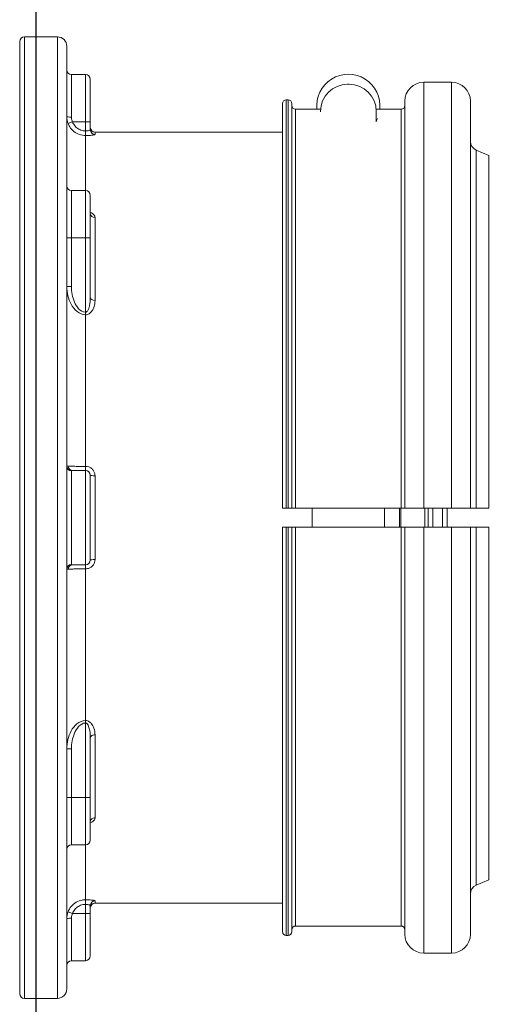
# Model space of a CAD drawing. Extents: x -285 to 5863, y 308 to 3178.
# Tile 422 of 622: x 1893 to 1896, y 926 to 932. Entities that reach past the tile are written whole.
import ezdxf

# ---------------------------------------------------------------- set-up
doc = ezdxf.new("R2010")
doc.units = 0
doc.header["$MEASUREMENT"] = 0
doc.header["$PDSIZE"] = 1
doc.layers.get('0').update_dxf_attribs({"color": 255, "linetype": 'CONTINUOUS'})
doc.layers.get('DEFPOINTS').update_dxf_attribs({"linetype": 'CONTINUOUS'})
for name, color, linetype in [('DIM', 3, 'CONTINUOUS'), ('FRP-SUMP', 2, 'CONTINUOUS'), ('GALV-2-PIPE', 3, 'CONTINUOUS'), ('PEAGRAVEL-HATCH', 3, 'CONTINUOUS')]:
    doc.layers.add(name, color=color, linetype=linetype)
doc.styles.add('SIMPLEX', font='simplex')
doc.dimstyles.new('DIM64', dxfattribs={"dimscale": 64, "dimtxt": 0.09375, "dimasz": 0.09375, "dimexe": 0.0625, "dimexo": 0.0625, "dimgap": 0.046875, "dimtad": 1, "dimdec": 4, "dimzin": 3, "dimdsep": 46, "dimlunit": 4, "dimtxsty": 'SIMPLEX', "dimcen": 0, "dimclrd": 256, "dimclre": 256, "dimclrt": 256, "dimadec": 0, "dimazin": 0, "dimtfac": 1, "dimtdec": 4, "dimtmove": 0, "dimatfit": 3, "dimfxl": 1, "dimfrac": 2, "dimtolj": 1, "dimtzin": 0, "dimarcsym": 0})

# ---------------------------------------------------------------- blocks, each defined once
blk = doc.blocks.new('*D13')
at = {"layer": 'DEFPOINTS', "color": 0, "transparency": 16777216}
for p in [(1368.5472, 978.296), (2031.7725, 978.0147), (1368.5472, 700.5233)]:
    blk.add_point(p, dxfattribs=at)
at = {"layer": 'DIM', "lineweight": -2, "transparency": 16777216}
for p, q in [((1368.5472, 974.296), (1368.5472, 696.5233)), ((2031.7725, 974.0147), (2031.7725, 696.5233)), ((2025.7725, 700.5233), (1374.5472, 700.5233))]:
    blk.add_line(p, q, dxfattribs=at)
at = {"layer": 'DIM', "transparency": 16777216}
for points in [[(1374.5472, 701.5233), (1374.5472, 699.5233), (1368.5472, 700.5233)], [(2025.7725, 701.5233), (2025.7725, 699.5233), (2031.7725, 700.5233)]]:
    blk.add_solid(points, dxfattribs=at)
at = {"layer": 'DIM', "transparency": 16777216, "insert": (1700.1599, 708.0947), "char_height": 6, "attachment_point": 5, "style": 'SIMPLEX'}
blk.add_mtext('\\A1;55\'-3 1/4" (F.V. TANK SLAB)', dxfattribs=at)
blk = doc.blocks.new('A$C18AC51C3')
at = {"linetype": 'Continuous', "lineweight": 18}
for p, q in [((0.3101, -2.3635), (0.3101, 0.7927)), ((0.3414, 0.824), (0.3414, -5.551)), ((0.5601, 0.824), (0.3414, 0.824)), ((0.5601, -2.3635), (0.5601, 0.824)), ((0.6226, 0.7615), (0.6226, -5.4885)), ((0.6539, 0.574), (0.6539, 0.2925)), ((0.7476, 0.574), (0.6539, 0.574)), ((0.7476, 0.2615), (0.7476, 0.574)), ((0.7789, 0.2615), (0.7789, 0.5427)), ((2.9906, -2.301), (2.9906, 0.5235)), ((3.1756, 0.5235), (2.9906, 0.5235)), ((3.1756, -2.301), (3.1756, 0.5235)), ((2.4859, 0.5099), (2.4959, 0.5099)), ((2.0786, 0.4065), (2.0786, -2.301)), ((2.0911, 0.4065), (2.0786, 0.4065)), ((2.0911, 0.4065), (2.0911, -2.301)), ((2.8656, -2.301), (2.8656, 0.3985)), ((3.3006, -2.301), (3.3006, 0.3985)), ((2.0536, 0.3815), (2.0536, -2.301)), ((2.1161, 0.3815), (2.1161, -2.301)), ((2.1411, 0.344), (2.1411, -2.301)), ((2.3064, 0.344), (2.1411, 0.344)), ((2.3059, 0.328), (2.3059, 0.3299)), ((2.8406, 0.344), (2.6753, 0.344)), ((2.6759, 0.2599), (2.6759, 0.3299)), ((2.8406, 0.344), (2.8406, -2.301)), ((0.6309, 0.2504), (0.6601, 0.2615)), ((0.7476, 0.2615), (0.6601, 0.2615)), ((0.7476, 0.2008), (0.7476, 0.2615)), ((0.7476, 0.2615), (0.7789, 0.2615)), ((0.7789, 0.2615), (0.7789, 0.2084)), ((0.7476, 0.1698), (0.7476, 0.2008)), ((0.7476, 0.1698), (0.7476, -0.1949)), ((0.8101, 0.1925), (0.8101, 0.1773)), ((2.0536, 0.1925), (0.8101, 0.1925)), ((3.4236, 0.0375), (3.3387, 0.0735)), ((3.3387, 0.0735), (3.3387, -2.301)), ((3.4236, -2.301), (3.4236, 0.0375)), ((0.6539, -0.1949), (0.6539, -0.5074)), ((0.7476, -0.1949), (0.6539, -0.1949)), ((0.7476, -0.5074), (0.7476, -0.1949)), ((0.7789, -0.2261), (0.7789, -0.5074)), ((0.7794, -0.3516), (0.779, -0.3504)), ((0.8101, -0.3735), (0.8101, -0.9233)), ((0.6226, -0.5074), (0.6539, -0.5074)), ((0.7476, -0.5074), (0.6539, -0.5074)), ((0.6539, -0.5074), (0.6539, -0.8311)), ((0.7476, -1.0018), (0.7476, -0.5074)), ((0.7476, -0.5074), (0.7789, -0.5074)), ((0.7789, -0.5074), (0.7789, -0.9057)), ((0.6226, -0.8311), (0.6539, -0.8311)), ((0.7476, -1.0018), (0.7476, -1.0182)), ((0.7476, -1.0182), (0.7476, -2.0239)), ((0.6539, -2.0526), (0.6539, -2.6745)), ((0.7476, -2.051), (0.6601, -2.051)), ((0.7476, -2.051), (0.7476, -2.0239)), ((0.7476, -2.676), (0.7476, -2.051)), ((0.7789, -2.0823), (0.7789, -2.6448)), ((0.8101, -2.0857), (0.8101, -2.6414)), ((2.0911, -2.301), (2.0786, -2.301)), ((2.8406, -2.301), (2.1411, -2.301)), ((2.2509, -2.3011), (2.2509, -2.426)), ((2.7309, -2.3011), (2.7309, -2.426)), ((2.8299, -2.3008), (2.8299, -2.3635)), ((2.838, -2.3013), (2.838, -2.4258)), ((3.1756, -2.301), (2.9906, -2.301)), ((2.9975, -2.301), (2.9975, -2.3635)), ((3.0206, -2.3008), (3.0206, -2.3635)), ((3.0519, -2.4258), (3.0519, -2.3012)), ((3.1144, -2.3635), (3.1144, -2.3009)), ((3.1456, -2.3011), (3.1456, -2.4259)), ((0.3101, -5.5198), (0.3101, -2.3635)), ((0.5601, -5.551), (0.5601, -2.3635)), ((2.8299, -2.3635), (2.8299, -2.4262)), ((2.9975, -2.3635), (2.9975, -2.426)), ((3.0206, -2.3635), (3.0206, -2.4262)), ((3.1144, -2.4261), (3.1144, -2.3635)), ((2.0536, -5.1085), (2.0536, -2.426)), ((2.0786, -5.1335), (2.0786, -2.426)), ((2.0786, -2.426), (2.0911, -2.426)), ((2.0911, -5.1335), (2.0911, -2.426)), ((2.1161, -5.1085), (2.1161, -2.426)), ((2.1411, -5.071), (2.1411, -2.426)), ((2.1411, -2.426), (2.8406, -2.426)), ((2.8406, -5.071), (2.8406, -2.426)), ((2.8656, -2.426), (2.8656, -5.1255)), ((2.9906, -2.426), (2.9906, -5.2505)), ((2.9906, -2.426), (3.1756, -2.426)), ((3.1756, -2.426), (3.1756, -5.2505)), ((3.3006, -2.426), (3.3006, -5.1255)), ((3.3387, -4.8006), (3.3387, -2.426)), ((3.4236, -2.426), (3.4236, -4.7645)), ((0.7476, -2.676), (0.6601, -2.676)), ((0.7476, -2.7031), (0.7476, -2.676)), ((0.7476, -2.7031), (0.7476, -3.7088)), ((0.7476, -3.7252), (0.7476, -3.7088)), ((0.7476, -4.2197), (0.7476, -3.7252)), ((0.7789, -3.8214), (0.7789, -4.2197)), ((0.8101, -3.8038), (0.8101, -4.3536)), ((0.6226, -3.8959), (0.6539, -3.8959)), ((0.6539, -3.8959), (0.6539, -4.2197)), ((0.6226, -4.2197), (0.6539, -4.2197)), ((0.7476, -4.2197), (0.6539, -4.2197)), ((0.6539, -4.2197), (0.6539, -4.5322)), ((0.7476, -4.5322), (0.7476, -4.2197)), ((0.7476, -4.2197), (0.7789, -4.2197)), ((0.7789, -4.2197), (0.7789, -4.5009)), ((0.779, -4.3766), (0.7794, -4.3754)), ((0.6539, -4.5322), (0.7476, -4.5322)), ((0.7476, -4.5322), (0.7476, -4.8969)), ((3.3387, -4.8006), (3.4236, -4.7645)), ((0.7476, -4.9278), (0.7476, -4.8969)), ((0.7476, -4.9885), (0.7476, -4.9278)), ((0.7789, -4.9354), (0.7789, -4.9885)), ((0.8101, -4.9195), (0.8101, -4.9044)), ((0.8101, -4.9195), (2.0536, -4.9195)), ((0.6601, -4.9885), (0.6309, -4.9774)), ((0.6539, -5.0195), (0.6539, -5.301)), ((0.7476, -4.9885), (0.6601, -4.9885)), ((0.7789, -4.9885), (0.7476, -4.9885)), ((0.7476, -4.9885), (0.7476, -5.301)), ((0.7789, -4.9885), (0.7789, -5.2698)), ((2.1411, -5.071), (2.8406, -5.071)), ((2.0786, -5.1335), (2.0911, -5.1335)), ((2.9906, -5.2505), (3.1756, -5.2505)), ((0.6539, -5.301), (0.7476, -5.301)), ((0.3414, -5.551), (0.5601, -5.551))]:
    blk.add_line(p, q, dxfattribs=at)
for centre, radius, start, end in [((0.3414, 0.7927), 0.0312, 90, 180), ((0.5601, 0.7615), 0.0625, 0, 90), ((0.7476, 0.5427), 0.0312, 0, 90), ((2.9906, 0.3985), 0.125, 90, 180), ((3.1756, 0.3985), 0.125, 0, 90), ((2.4859, 0.3299), 0.18, 90, 180), ((2.4959, 0.3299), 0.18, 0, 90), ((2.0786, 0.3815), 0.025, 90, 180), ((2.0911, 0.3815), 0.025, 0, 90), ((0.7476, -0.2261), 0.0312, 0, 90), ((0.7476, -2.0823), 0.0312, 0, 90), ((0.7476, -4.5009), 0.0312, 270, 0), ((2.0786, -5.1085), 0.025, 180, 270), ((2.0911, -5.1085), 0.025, 270, 0), ((2.9906, -5.1255), 0.125, 180, 270), ((3.1756, -5.1255), 0.125, 270, 0), ((0.7476, -5.2698), 0.0312, 270, 0), ((0.3414, -5.5198), 0.0312, 180, 270), ((0.5601, -5.4885), 0.0625, 270, 0)]:
    blk.add_arc(centre, radius, start, end, dxfattribs=at)
at = {"linetype": 'Continuous', "lineweight": 18, "extrusion": (0, 0, -1)}
for centre, radius, start, end in [((-0.6539, 0.6052), 0.0312, 270, 0), ((-2.4909, 0.3665), 0.21, 353.85046, 186.14983), ((-2.1411, 0.369), 0.025, 270, 0), ((-2.8406, 0.369), 0.025, 180, 270), ((-2.4909, 0.3665), 0.21, 203.74182, 208.24254), ((-0.8101, 0.2237), 0.0312, 270, 0), ((-3.3631, 0.1311), 0.0625, 292.99589, 0), ((-0.6539, -0.1636), 0.0312, 270, 0), ((-0.7476, -2.6448), 0.0312, 180, 270), ((-0.6539, -4.5634), 0.0312, 0, 90), ((-3.3631, -4.8581), 0.0625, 0, 67.00411), ((-0.8101, -4.9508), 0.0312, 0, 90), ((-2.1411, -5.096), 0.025, 0, 90), ((-2.8406, -5.096), 0.025, 90, 180), ((-0.6539, -5.3323), 0.0312, 0, 90)]:
    blk.add_arc(centre, radius, start, end, dxfattribs=at)
at = {"linetype": 'Continuous', "lineweight": 18}
for centre, major_axis, ratio, start_param, end_param in [((0.6539, 0.2956), (0.0312, 0), 0.099171, 3.141593, 4.712389), ((0.8101, 0.2084), (0.0312, 0), 0.994074, 3.141593, 4.712389), ((0.8101, -0.3491), (0.0312, 0), 0.778577, 3.141593, 4.712389), ((0.8101, -0.9057), (0.0312, 0), 0.563479, 3.141593, 4.712389), ((0.6539, -2.0215), (-0.0312, 0), 0.99507, 0, 1.570796), ((0.6601, -2.0198), (0, 0.0312), 0.934628, 1.617333, 3.141593), ((0.8101, -2.0823), (-0.0312, 0), 0.108706, 0, 1.570796), ((0.6539, -2.7056), (-0.0312, 0), 0.99507, 4.712389, 6.283185), ((0.6601, -2.7073), (0, 0.0312), 0.934628, 0, 1.52426), ((0.8101, -2.6448), (-0.0312, 0), 0.108706, 4.712389, 6.283185), ((0.8101, -3.8214), (0.0312, 0), 0.563479, 1.570796, 3.141593), ((0.8101, -4.3779), (0.0312, 0), 0.778577, 1.570796, 3.141593), ((0.8101, -4.9354), (-0.0312, 0), 0.994074, 4.712389, 6.283185), ((0.6539, -5.0226), (-0.0312, 0), 0.099171, 4.712389, 6.283185)]:
    blk.add_ellipse(centre, major_axis=major_axis, ratio=ratio, start_param=start_param, end_param=end_param, dxfattribs=at)
for points in [[(0.6309, 0.2504), (0.6255, 0.2647), (0.6226, 0.2803), (0.6226, 0.2956)], [(0.6226, -2.0215), (0.6226, -2.0208), (0.6255, -2.0208), (0.6309, -2.0212)], [(3.3387, -2.301), (3.367, -2.301), (3.3953, -2.301), (3.4236, -2.301)], [(3.4236, -2.426), (3.3953, -2.426), (3.367, -2.426), (3.3387, -2.426)], [(0.6309, -2.7058), (0.6255, -2.7063), (0.6226, -2.7062), (0.6226, -2.7056)], [(0.6226, -5.0226), (0.6226, -5.0073), (0.6255, -4.9917), (0.6309, -4.9774)]]:
    blk.add_open_spline(points, degree=3, dxfattribs=at)
for points, knots in [([(0.6539, 0.2925), (0.6539, 0.2838), (0.6553, 0.2749), (0.6587, 0.2649), (0.6594, 0.2632), (0.6601, 0.2615)], [0, 0, 0, 0, 0.828121, 0.828121, 1, 1, 1, 1]), ([(0.6601, 0.2615), (0.6623, 0.2556), (0.6652, 0.2499), (0.6741, 0.2358), (0.6813, 0.2277), (0.6976, 0.2147), (0.707, 0.2095), (0.7266, 0.2026), (0.7372, 0.2008), (0.7476, 0.2008)], [0, 0, 0, 0, 0.16589, 0.16589, 0.444646, 0.444646, 0.722288, 0.722288, 1, 1, 1, 1]), ([(0.7476, 0.1698), (0.7337, 0.1698), (0.7197, 0.1722), (0.6934, 0.1814), (0.6809, 0.1883), (0.6592, 0.2056), (0.6496, 0.2162), (0.6377, 0.235), (0.6339, 0.2426), (0.6309, 0.2504)], [0, 0, 0, 0, 0.278057, 0.278057, 0.555824, 0.555824, 0.834378, 0.834378, 1, 1, 1, 1]), ([(0.7789, 0.2084), (0.7789, 0.2076), (0.7783, 0.2068), (0.7759, 0.2053), (0.7742, 0.2045), (0.7698, 0.2031), (0.767, 0.2025), (0.7611, 0.2015), (0.7577, 0.2012), (0.7521, 0.2009), (0.7499, 0.2008), (0.7476, 0.2008)], [0, 0, 0, 0, 0.218343, 0.218343, 0.436311, 0.436311, 0.652723, 0.652723, 0.866288, 0.866288, 1, 1, 1, 1]), ([(0.7476, 0.1698), (0.7521, 0.1698), (0.7566, 0.1699), (0.7678, 0.1702), (0.7745, 0.1706), (0.7864, 0.1715), (0.7919, 0.1721), (0.8007, 0.1735), (0.8042, 0.1742), (0.8089, 0.1758), (0.8101, 0.1766), (0.8101, 0.1773)], [0, 0, 0, 0, 0.1359, 0.1359, 0.351802, 0.351802, 0.568385, 0.568385, 0.784466, 0.784466, 1, 1, 1, 1]), ([(0.8101, -0.3735), (0.8101, -0.3706), (0.8096, -0.3677), (0.807, -0.3607), (0.8043, -0.3566), (0.7969, -0.3494), (0.7921, -0.3461), (0.7842, -0.3423), (0.7816, -0.3412), (0.7789, -0.3403)], [0, 0, 0, 0, 0.211697, 0.211697, 0.533225, 0.533225, 0.8556, 0.8556, 1, 1, 1, 1]), ([(0.7476, -1.0182), (0.7056, -1.0182), (0.671, -0.985), (0.6317, -0.9134), (0.6226, -0.8724), (0.6226, -0.8311)], [0, 0, 0, 0, 0.5, 0.5, 1, 1, 1, 1]), ([(0.6539, -0.8311), (0.6539, -0.8665), (0.6599, -0.9018), (0.6804, -0.9502), (0.6893, -0.9659), (0.7134, -0.9916), (0.7297, -1.0018), (0.7476, -1.0018)], [0, 0, 0, 0, 0.5, 0.5, 0.75, 0.75, 1, 1, 1, 1]), ([(0.7476, -1.0018), (0.7485, -1.0018), (0.7494, -1.0017), (0.7514, -1.0011), (0.7525, -1.0006), (0.7558, -0.9986), (0.7577, -0.9966), (0.7632, -0.9896), (0.7658, -0.9836), (0.7704, -0.9712), (0.7722, -0.9645), (0.7773, -0.9406), (0.7789, -0.923), (0.7789, -0.9057)], [0, 0, 0, 0, 0.023116, 0.023116, 0.055858, 0.055858, 0.127954, 0.127954, 0.306434, 0.306434, 0.502152, 0.502152, 1, 1, 1, 1]), ([(0.8101, -0.9233), (0.8101, -0.9266), (0.81, -0.9299), (0.8087, -0.9472), (0.8055, -0.9613), (0.7967, -0.9815), (0.793, -0.9883), (0.7837, -1.0007), (0.7779, -1.0067), (0.7674, -1.0133), (0.7635, -1.0152), (0.7557, -1.0176), (0.7516, -1.0182), (0.7476, -1.0182)], [0, 0, 0, 0, 0.08473, 0.08473, 0.44853, 0.44853, 0.633807, 0.633807, 0.82254, 0.82254, 0.914633, 0.914633, 1, 1, 1, 1]), ([(0.6309, -2.0212), (0.636, -2.0217), (0.6433, -2.0221), (0.6615, -2.0228), (0.6726, -2.0231), (0.6969, -2.0236), (0.7103, -2.0238), (0.7319, -2.0239), (0.7398, -2.0239), (0.7476, -2.0239)], [0, 0, 0, 0, 0.281499, 0.281499, 0.563442, 0.563442, 0.84396, 0.84396, 1, 1, 1, 1]), ([(0.6601, -2.051), (0.6567, -2.051), (0.6547, -2.0514), (0.654, -2.0522), (0.6539, -2.0524), (0.6539, -2.0526)], [0, 0, 0, 0, 0.828121, 0.828121, 1, 1, 1, 1]), ([(0.8101, -2.0857), (0.8101, -2.081), (0.8096, -2.0762), (0.8069, -2.0649), (0.8041, -2.0584), (0.7967, -2.0468), (0.7919, -2.0415), (0.781, -2.033), (0.7747, -2.0296), (0.7616, -2.0251), (0.7546, -2.0239), (0.7476, -2.0239)], [0, 0, 0, 0, 0.144402, 0.144402, 0.358959, 0.358959, 0.572528, 0.572528, 0.785976, 0.785976, 1, 1, 1, 1]), ([(2.0786, -2.301), (2.0774, -2.301), (2.0761, -2.301), (2.0721, -2.301), (2.0694, -2.301), (2.0654, -2.301), (2.0639, -2.301), (2.0604, -2.301), (2.0586, -2.301), (2.0557, -2.301), (2.0547, -2.301), (2.0538, -2.301), (2.0536, -2.301), (2.0536, -2.301)], [0, 0, 0, 0, 0.096054, 0.096054, 0.310909, 0.310909, 0.444136, 0.444136, 0.6591, 0.6591, 0.874061, 0.874061, 1, 1, 1, 1]), ([(2.1161, -2.301), (2.1161, -2.301), (2.1157, -2.301), (2.1139, -2.301), (2.1126, -2.301), (2.1098, -2.301), (2.1086, -2.301), (2.1051, -2.301), (2.1026, -2.301), (2.0974, -2.301), (2.0945, -2.301), (2.0915, -2.301), (2.0913, -2.301), (2.0911, -2.301)], [0, 0, 0, 0, 0.206603, 0.206603, 0.421636, 0.421636, 0.555112, 0.555112, 0.770013, 0.770013, 0.984917, 0.984917, 1, 1, 1, 1]), ([(2.1161, -2.301), (2.1161, -2.301), (2.1162, -2.301), (2.1167, -2.301), (2.1175, -2.301), (2.1195, -2.301), (2.1205, -2.301), (2.1233, -2.301), (2.1255, -2.301), (2.1302, -2.301), (2.1329, -2.301), (2.1374, -2.301), (2.1393, -2.301), (2.1411, -2.301)], [0, 0, 0, 0, 0.07909, 0.07909, 0.294111, 0.294111, 0.4276, 0.4276, 0.642515, 0.642515, 0.857432, 0.857432, 1, 1, 1, 1]), ([(2.8406, -2.301), (2.8423, -2.301), (2.8439, -2.301), (2.8483, -2.301), (2.851, -2.301), (2.8558, -2.301), (2.858, -2.301), (2.8609, -2.301), (2.8619, -2.301), (2.864, -2.301), (2.8649, -2.301), (2.8655, -2.301), (2.8656, -2.301), (2.8656, -2.301)], [0, 0, 0, 0, 0.126041, 0.126041, 0.340893, 0.340893, 0.555765, 0.555765, 0.689044, 0.689044, 0.904055, 0.904055, 1, 1, 1, 1]), ([(2.9906, -2.301), (2.9776, -2.301), (2.9645, -2.301), (2.9388, -2.301), (2.9261, -2.301), (2.908, -2.301), (2.9015, -2.301), (2.8867, -2.301), (2.8793, -2.301), (2.8691, -2.301), (2.8662, -2.301), (2.8657, -2.301), (2.8656, -2.301), (2.8656, -2.301)], [0, 0, 0, 0, 0.199624, 0.199624, 0.414501, 0.414501, 0.547754, 0.547754, 0.762752, 0.762752, 0.977748, 0.977748, 1, 1, 1, 1]), ([(3.3006, -2.301), (3.3006, -2.301), (3.2985, -2.301), (3.2901, -2.301), (3.2834, -2.301), (3.2664, -2.301), (3.2559, -2.301), (3.2369, -2.301), (3.229, -2.301), (3.2078, -2.301), (3.1937, -2.301), (3.1784, -2.301), (3.177, -2.301), (3.1756, -2.301)], [0, 0, 0, 0, 0.200992, 0.200992, 0.416022, 0.416022, 0.631018, 0.631018, 0.764422, 0.764422, 0.9793, 0.9793, 1, 1, 1, 1]), ([(3.3006, -2.301), (3.3006, -2.301), (3.3007, -2.301), (3.3013, -2.301), (3.303, -2.301), (3.3085, -2.301), (3.3124, -2.301), (3.3219, -2.301), (3.3276, -2.301), (3.3354, -2.301), (3.337, -2.301), (3.3387, -2.301)], [0, 0, 0, 0, 0.058623, 0.058623, 0.347371, 0.347371, 0.636272, 0.636272, 0.924778, 0.924778, 1, 1, 1, 1]), ([(2.0536, -2.426), (2.0536, -2.426), (2.0538, -2.426), (2.0546, -2.426), (2.0557, -2.426), (2.0585, -2.426), (2.0604, -2.426), (2.0646, -2.426), (2.0671, -2.426), (2.0723, -2.426), (2.0752, -2.426), (2.0782, -2.426), (2.0784, -2.426), (2.0786, -2.426)], [0, 0, 0, 0, 0.123277, 0.123277, 0.338148, 0.338148, 0.552998, 0.552998, 0.767801, 0.767801, 0.982551, 0.982551, 1, 1, 1, 1]), ([(2.0911, -2.426), (2.0924, -2.426), (2.0937, -2.426), (2.0978, -2.426), (2.1005, -2.426), (2.1054, -2.426), (2.1077, -2.426), (2.1115, -2.426), (2.113, -2.426), (2.1152, -2.426), (2.1159, -2.426), (2.1161, -2.426), (2.1161, -2.426), (2.1161, -2.426)], [0, 0, 0, 0, 0.098343, 0.098343, 0.313088, 0.313088, 0.527849, 0.527849, 0.742653, 0.742653, 0.957512, 0.957512, 1, 1, 1, 1]), ([(2.1411, -2.426), (2.1397, -2.426), (2.1383, -2.426), (2.1352, -2.426), (2.1335, -2.426), (2.1293, -2.426), (2.1268, -2.426), (2.1226, -2.426), (2.1208, -2.426), (2.118, -2.426), (2.117, -2.426), (2.1163, -2.426), (2.1161, -2.426), (2.1161, -2.426)], [0, 0, 0, 0, 0.108001, 0.108001, 0.241232, 0.241232, 0.456146, 0.456146, 0.671057, 0.671057, 0.886009, 0.886009, 1, 1, 1, 1]), ([(2.8656, -2.426), (2.8656, -2.426), (2.8655, -2.426), (2.8649, -2.426), (2.864, -2.426), (2.8614, -2.426), (2.8596, -2.426), (2.8555, -2.426), (2.8531, -2.426), (2.8489, -2.426), (2.8473, -2.426), (2.8439, -2.426), (2.8423, -2.426), (2.8406, -2.426)], [0, 0, 0, 0, 0.096034, 0.096034, 0.311054, 0.311054, 0.526061, 0.526061, 0.741022, 0.741022, 0.87438, 0.87438, 1, 1, 1, 1]), ([(2.8656, -2.426), (2.8656, -2.426), (2.8664, -2.426), (2.8707, -2.426), (2.8759, -2.426), (2.8901, -2.426), (2.8994, -2.426), (2.9208, -2.426), (2.9332, -2.426), (2.9593, -2.426), (2.9735, -2.426), (2.9885, -2.426), (2.9896, -2.426), (2.9906, -2.426)], [0, 0, 0, 0, 0.124563, 0.124563, 0.339431, 0.339431, 0.554275, 0.554275, 0.769073, 0.769073, 0.98382, 0.98382, 1, 1, 1, 1]), ([(3.1756, -2.426), (3.1867, -2.426), (3.1978, -2.426), (3.222, -2.426), (3.235, -2.426), (3.2581, -2.426), (3.2684, -2.426), (3.2849, -2.426), (3.2913, -2.426), (3.2988, -2.426), (3.3006, -2.426), (3.3006, -2.426)], [0, 0, 0, 0, 0.169372, 0.169372, 0.383994, 0.383994, 0.598638, 0.598638, 0.813329, 0.813329, 1, 1, 1, 1]), ([(3.3387, -2.426), (3.334, -2.426), (3.3296, -2.426), (3.3199, -2.426), (3.315, -2.426), (3.3072, -2.426), (3.3043, -2.426), (3.3013, -2.426), (3.3006, -2.426), (3.3006, -2.426)], [0, 0, 0, 0, 0.209121, 0.209121, 0.497484, 0.497484, 0.785843, 0.785843, 1, 1, 1, 1]), ([(0.6539, -2.6745), (0.6539, -2.6753), (0.6553, -2.6758), (0.6587, -2.676), (0.6594, -2.676), (0.6601, -2.676)], [0, 0, 0, 0, 0.828121, 0.828121, 1, 1, 1, 1]), ([(0.7476, -2.7031), (0.7521, -2.7031), (0.7566, -2.7026), (0.7678, -2.7002), (0.7745, -2.6976), (0.7864, -2.6903), (0.7919, -2.6856), (0.8007, -2.6747), (0.8042, -2.6685), (0.8089, -2.6554), (0.8101, -2.6483), (0.8101, -2.6414)], [0, 0, 0, 0, 0.1359, 0.1359, 0.351802, 0.351802, 0.568385, 0.568385, 0.784466, 0.784466, 1, 1, 1, 1]), ([(0.7476, -2.7031), (0.7337, -2.7031), (0.7197, -2.7032), (0.6934, -2.7035), (0.6809, -2.7037), (0.6592, -2.7043), (0.6496, -2.7047), (0.6377, -2.7053), (0.6339, -2.7056), (0.6309, -2.7058)], [0, 0, 0, 0, 0.278057, 0.278057, 0.555824, 0.555824, 0.834378, 0.834378, 1, 1, 1, 1]), ([(0.6226, -3.8959), (0.6226, -3.8547), (0.6316, -3.8139), (0.6613, -3.7598), (0.674, -3.7431), (0.7066, -3.7173), (0.7266, -3.7088), (0.7476, -3.7088)], [0, 0, 0, 0, 0.5, 0.5, 0.75, 0.75, 1, 1, 1, 1]), ([(0.7476, -3.7088), (0.7516, -3.7088), (0.7555, -3.7094), (0.7638, -3.7119), (0.768, -3.714), (0.7776, -3.7204), (0.7825, -3.7252), (0.7938, -3.7393), (0.799, -3.7495), (0.8077, -3.7741), (0.8101, -3.7891), (0.8101, -3.8038)], [0, 0, 0, 0, 0.083542, 0.083542, 0.185879, 0.185879, 0.342318, 0.342318, 0.618545, 0.618545, 1, 1, 1, 1]), ([(0.7476, -3.7252), (0.7297, -3.7252), (0.7135, -3.7354), (0.6893, -3.7612), (0.6804, -3.7768), (0.6598, -3.8257), (0.6539, -3.8605), (0.6539, -3.8959)], [0, 0, 0, 0, 0.25, 0.25, 0.5, 0.5, 1, 1, 1, 1]), ([(0.7476, -3.7252), (0.7489, -3.7252), (0.7501, -3.7255), (0.752, -3.7262), (0.7527, -3.7266), (0.756, -3.7285), (0.758, -3.7307), (0.7629, -3.7373), (0.7652, -3.7421), (0.7709, -3.7567), (0.7734, -3.7668), (0.7777, -3.7916), (0.7789, -3.8066), (0.7789, -3.8214)], [0, 0, 0, 0, 0.032574, 0.032574, 0.054728, 0.054728, 0.135511, 0.135511, 0.283186, 0.283186, 0.575976, 0.575976, 1, 1, 1, 1]), ([(0.7789, -4.3867), (0.7795, -4.3865), (0.7801, -4.3863), (0.7866, -4.3839), (0.792, -4.381), (0.8008, -4.3743), (0.8043, -4.3704), (0.8089, -4.3623), (0.8101, -4.3579), (0.8101, -4.3536)], [0, 0, 0, 0, 0.031366, 0.031366, 0.354876, 0.354876, 0.67786, 0.67786, 1, 1, 1, 1]), ([(0.6309, -4.9774), (0.636, -4.9643), (0.6433, -4.9518), (0.6615, -4.9303), (0.6726, -4.921), (0.6969, -4.9068), (0.7103, -4.9018), (0.7319, -4.8976), (0.7398, -4.8969), (0.7476, -4.8969)], [0, 0, 0, 0, 0.281499, 0.281499, 0.563442, 0.563442, 0.84396, 0.84396, 1, 1, 1, 1]), ([(0.7476, -4.9278), (0.7417, -4.9278), (0.7358, -4.9284), (0.7197, -4.9315), (0.7095, -4.9353), (0.6913, -4.946), (0.683, -4.9531), (0.6694, -4.9692), (0.6639, -4.9786), (0.6601, -4.9885)], [0, 0, 0, 0, 0.155825, 0.155825, 0.436102, 0.436102, 0.718109, 0.718109, 1, 1, 1, 1]), ([(0.8101, -4.9044), (0.8101, -4.9039), (0.8096, -4.9033), (0.8069, -4.902), (0.8041, -4.9012), (0.7967, -4.8998), (0.7919, -4.8992), (0.781, -4.8981), (0.7747, -4.8976), (0.7616, -4.897), (0.7546, -4.8969), (0.7476, -4.8969)], [0, 0, 0, 0, 0.144402, 0.144402, 0.358959, 0.358959, 0.572528, 0.572528, 0.785976, 0.785976, 1, 1, 1, 1]), ([(0.7476, -4.9278), (0.7511, -4.9278), (0.7546, -4.928), (0.7612, -4.9286), (0.7643, -4.9291), (0.7698, -4.9302), (0.7722, -4.9308), (0.7759, -4.9323), (0.7773, -4.9331), (0.7786, -4.9344), (0.7789, -4.9349), (0.7789, -4.9354)], [0, 0, 0, 0, 0.210824, 0.210824, 0.422632, 0.422632, 0.63678, 0.63678, 0.853653, 0.853653, 1, 1, 1, 1]), ([(0.6601, -4.9885), (0.6567, -4.9966), (0.6547, -5.0053), (0.654, -5.0158), (0.6539, -5.0177), (0.6539, -5.0195)], [0, 0, 0, 0, 0.828121, 0.828121, 1, 1, 1, 1])]:
    blk.add_open_spline(points, degree=3, knots=knots, dxfattribs=at)

msp = doc.modelspace()

# ---------------------------------------------------------------- hatches: boundary and pattern name
at = {"layer": 'PEAGRAVEL-HATCH'}
h = msp.add_hatch(dxfattribs=at)
h.set_pattern_fill('AR-SAND', color=256, scale=7.5, style=0)
h.set_pattern_definition([(37.5, (1889.872, 854.523), (-0.47245, 14.4512), [0, -11.4, 0, -12.75, 0, -12.1875]), (7.5, (1889.872, 854.523), (13.2733, 21.166), [0, -6.15, 0, -10.275, 0, -3.9375]), (327.5, (1880.647, 854.523), (23.3561, 0.0424), [0, -3.75, 0, -13.5, 0, -17.625]), (317.5, (1880.647, 854.523), (22.546, 6.5826), [0, -1.875, 0, -8.85, 0, -10.125])])
edge = h.paths.add_edge_path()
edge.add_line((1987.33799, 978.01471), (1896.9817, 978.01471))
edge.add_line((1896.9817, 978.01471), (1896.9817, 976.75093))
edge.add_line((1896.9817, 976.75093), (1896.96718, 973.7036))
edge.add_line((1896.96718, 973.7036), (1892.83605, 973.7036))
edge.add_line((1892.83605, 973.7036), (1892.83605, 930.05404))
edge.add_line((1892.83605, 930.05404), (1890.12181, 930.05404))
edge.add_arc((1890.77101, 930.05404), 0.6492, 180, 270)
edge.add_line((1890.77101, 929.40484), (1890.77101, 929.05328))
edge.add_line((1890.77101, 929.05328), (1893.58221, 929.05328))
edge.add_arc((1893.58221, 923.05328), 6, 0, 90, ccw=False)
edge.add_line((1899.58221, 923.05328), (1899.58221, 915.52328))
edge.add_line((1899.58221, 915.52328), (1900.62181, 915.52328))
edge.add_line((1900.62181, 915.52328), (1901.62181, 917.52328))
edge.add_line((1901.62181, 917.52328), (1906.62181, 917.52328))
edge.add_line((1906.62181, 917.52328), (1907.62181, 915.52328))
edge.add_line((1907.62181, 915.52328), (1912.15783, 915.52328))
edge.add_arc((1909.30536, 854.52328), 61.06666, 0, 87.3226925, ccw=False)
edge.add_line((1970.37201, 854.52328), (1972.12819, 854.52328))
edge.add_line((1972.12819, 854.52328), (1997.52254, 946.07721))
edge.add_line((1997.52254, 946.07721), (1987.33799, 946.07721))
edge.add_line((1987.33799, 946.07721), (1987.33799, 978.01471))
h = msp.add_hatch(dxfattribs=at)
h.set_pattern_fill('AR-SAND', color=256, scale=7.5, style=0)
h.set_pattern_definition([(37.5, (1486.785, 921.773), (-0.47245, 14.45118), [0, -11.4, 0, -12.75, 0, -12.1875]), (7.5, (1486.785, 921.773), (13.2733, 21.1661), [0, -6.15, 0, -10.275, 0, -3.9375]), (327.5, (1477.56, 921.773), (23.35606, 0.04244), [0, -3.75, 0, -13.5, 0, -17.625]), (317.5, (1477.56, 921.773), (22.54595, 6.5826), [0, -1.875, 0, -8.85, 0, -10.125])])
edge = h.paths.add_edge_path()
edge.add_arc((1893.08605, 942.27096), 0.25, 180, 270, ccw=False)
edge.add_line((1892.83605, 942.27096), (1892.83605, 943.80737))
edge.add_line((1892.83605, 943.80737), (1892.96951, 943.80737))
edge.add_arc((1892.96951, 944.05737), 0.25, 270, 360)
edge.add_line((1893.21951, 944.05737), (1893.21951, 944.45572))
edge.add_line((1893.21951, 944.45572), (1893.95604, 945.77096))
edge.add_line((1893.95604, 945.77096), (1909.22265, 945.77096))
edge.add_line((1909.22265, 945.77096), (1909.22265, 921.77328))
edge.add_line((1909.22265, 921.77328), (1892.83605, 921.77328))
edge.add_line((1892.83605, 921.77328), (1892.83605, 922.77328))
edge.add_arc((1893.08605, 922.77328), 0.25, 450, 540, ccw=False)
edge.add_line((1893.08605, 923.02328), (1893.08605, 926.03839))
edge.add_line((1893.08605, 926.03839), (1893.57877, 926.03839))
edge.add_line((1893.57877, 926.03839), (1893.57877, 927.27589))
edge.add_line((1893.57877, 927.27589), (1894.5998, 927.27589))
edge.add_line((1894.5998, 927.27589), (1894.5998, 927.33776))
edge.add_line((1894.5998, 927.33776), (1894.66168, 927.33776))
edge.add_line((1894.66168, 927.33776), (1894.66168, 927.31796))
edge.add_line((1894.66168, 927.31796), (1895.15668, 927.31796))
edge.add_line((1895.15668, 927.31796), (1895.21855, 927.33776))
edge.add_line((1895.21855, 927.33776), (1895.21855, 927.27589))
edge.add_line((1895.21855, 927.27589), (1895.3423, 927.27589))
edge.add_line((1895.3423, 927.27589), (1895.3423, 927.33776))
edge.add_line((1895.3423, 927.33776), (1895.40418, 927.33776))
edge.add_line((1895.40418, 927.33776), (1895.40418, 927.31796))
edge.add_line((1895.40418, 927.31796), (1895.89918, 927.31796))
edge.add_line((1895.89918, 927.31796), (1895.96105, 927.33776))
edge.add_line((1895.96105, 927.33776), (1895.96105, 927.27589))
edge.add_line((1895.96105, 927.27589), (1896.0848, 927.27589))
edge.add_line((1896.0848, 927.27589), (1896.0848, 927.5962))
edge.add_line((1896.0848, 927.5962), (1906.5024, 927.5962))
edge.add_ellipse((1906.47242, 928.1912), major_axis=(0, -0.595), ratio=0.4792007, start_angle=0, end_angle=180)
edge.add_ellipse((1906.47242, 929.3812), major_axis=(0, -0.595), ratio=0.4792007, start_angle=360, end_angle=540)
edge.add_line((1906.47242, 929.9762), (1896.0848, 929.9762))
edge.add_line((1896.0848, 929.9762), (1896.0848, 930.29651))
edge.add_line((1896.0848, 930.29651), (1895.94868, 930.29651))
edge.add_line((1895.94868, 930.29651), (1895.94868, 930.47011))
edge.add_arc((1895.91714, 930.4704), 0.03154, 359.475065, 449.475065)
edge.add_line((1895.91743, 930.50193), (1895.89881, 930.50193))
edge.add_arc((1895.89881, 930.51756), 0.01563, 192.597034, 270.001719, ccw=False)
edge.add_arc((1895.65168, 930.46233), 0.2376, 372.596693, 527.403287)
edge.add_arc((1895.40417, 930.51399), 0.01563, 245.297664, 360.598358, ccw=False)
edge.add_arc((1895.38622, 930.4704), 0.03154, 428.760647, 539.475065)
edge.add_line((1895.35468, 930.47068), (1895.35468, 930.29651))
edge.add_line((1895.35468, 930.29651), (1895.20618, 930.29651))
edge.add_line((1895.20618, 930.29651), (1895.20618, 930.47011))
edge.add_arc((1895.17464, 930.4704), 0.03154, 359.475065, 449.475065)
edge.add_line((1895.17493, 930.50193), (1895.15631, 930.50193))
edge.add_arc((1895.15631, 930.51756), 0.01563, 192.597034, 270.001719, ccw=False)
edge.add_arc((1894.90918, 930.46233), 0.2376, 372.596693, 527.403287)
edge.add_arc((1894.66167, 930.51399), 0.01562, 245.297664, 360.598358, ccw=False)
edge.add_arc((1894.64372, 930.4704), 0.03154, 428.760647, 539.475065)
edge.add_line((1894.61218, 930.47068), (1894.61218, 930.29651))
edge.add_line((1894.61218, 930.29651), (1893.57877, 930.29651))
edge.add_line((1893.57877, 930.29651), (1893.57877, 931.53401))
edge.add_line((1893.57877, 931.53401), (1893.08605, 931.53401))
edge.add_line((1893.08605, 931.53401), (1893.08605, 932.52282))
edge.add_line((1893.08605, 932.52282), (1893.7048, 932.52282))
edge.add_line((1893.7048, 932.52282), (1893.7048, 933.42001))
edge.add_line((1893.7048, 933.42001), (1893.82855, 933.42001))
edge.add_line((1893.82855, 933.42001), (1893.82855, 933.8329))
edge.add_line((1893.82855, 933.8329), (1894.33919, 933.8686))
edge.add_line((1894.33919, 933.8686), (1894.33919, 933.93048))
edge.add_line((1894.33919, 933.93048), (1894.40107, 933.93048))
edge.add_line((1894.40107, 933.93048), (1894.40107, 933.91464))
edge.add_line((1894.40107, 933.91464), (1894.89607, 933.91464))
edge.add_line((1894.89607, 933.91464), (1894.95794, 933.93048))
edge.add_line((1894.95794, 933.93048), (1894.95794, 933.8686))
edge.add_line((1894.95794, 933.8686), (1895.08169, 933.8686))
edge.add_line((1895.08169, 933.8686), (1895.08169, 934.26579))
edge.add_line((1895.08169, 934.26579), (1906.49191, 934.26579))
edge.add_ellipse((1906.47242, 934.51579), major_axis=(0, -0.25), ratio=0.4792007, start_angle=0, end_angle=180)
edge.add_ellipse((1906.47242, 935.01579), major_axis=(0, 0.25), ratio=0.4792007, start_angle=180, end_angle=360, ccw=False)
edge.add_ellipse((1906.47242, 935.01579), major_axis=(0, 0.25), ratio=0.4792007, start_angle=0, end_angle=180, ccw=False)
edge.add_line((1906.45293, 935.26579), (1895.08169, 935.26579))
edge.add_line((1895.08169, 935.26579), (1895.08169, 935.66298))
edge.add_line((1895.08169, 935.66298), (1894.94557, 935.66298))
edge.add_line((1894.94557, 935.66298), (1894.94557, 935.83262))
edge.add_arc((1894.91403, 935.8329), 0.03154, 359.474206, 449.474206)
edge.add_line((1894.91432, 935.86444), (1894.89508, 935.86444))
edge.add_arc((1894.89508, 935.87929), 0.01485, 192.455957, 270, ccw=False)
edge.add_arc((1894.64857, 935.82484), 0.2376, 372.455849, 527.544228)
edge.add_arc((1894.40173, 935.87536), 0.01485, 243.214271, 362.825341, ccw=False)
edge.add_arc((1894.38311, 935.8329), 0.03154, 427.777182, 539.474578)
edge.add_line((1894.35157, 935.83319), (1894.35157, 935.66211))
edge.add_line((1894.35157, 935.66211), (1893.82855, 935.69869))
edge.add_line((1893.82855, 935.69869), (1893.82855, 936.11157))
edge.add_line((1893.82855, 936.11157), (1893.7048, 936.11157))
edge.add_line((1893.7048, 936.11157), (1893.7048, 937.00876))
edge.add_line((1893.7048, 937.00876), (1893.08605, 937.00876))
edge.add_line((1893.08605, 937.00876), (1893.08605, 942.02096))

# ---------------------------------------------------------------- linework, layer by layer
at = {"layer": 'FRP-SUMP'}
msp.add_lwpolyline([(1892.83605, 941.83791), (1892.83605, 923.20626, 0.2679492), (1892.58605, 922.77324), (1892.58605, 920.02324), (1892.83605, 920.02324), (1892.83605, 922.77324, -0.4142136), (1893.08605, 923.02324), (1893.08605, 942.02093)], format="xyb", dxfattribs=at)

# ---------------------------------------------------------------- block references
at = {"layer": 'GALV-2-PIPE'}
msp.add_blockref('A$C18AC51C3', (1892.66648, 931.26458), dxfattribs=at)

# ---------------------------------------------------------------- dimensions: what is measured, and where the dimension line sits
at = {"layer": 'DIM'}
dim = msp.add_linear_dim(base=(1368.54722, 700.52328), p1=(2031.77254, 978.01471), p2=(1368.54722, 978.29596), angle=180, text='<> (F.V. TANK SLAB)', dimstyle='DIM64', dxfattribs=at)
dim.commit()
dim.dimension.update_dxf_attribs({"geometry": '*D13', "text_midpoint": (1700.15988, 708.09471)})

doc.saveas('drawing.dxf')
